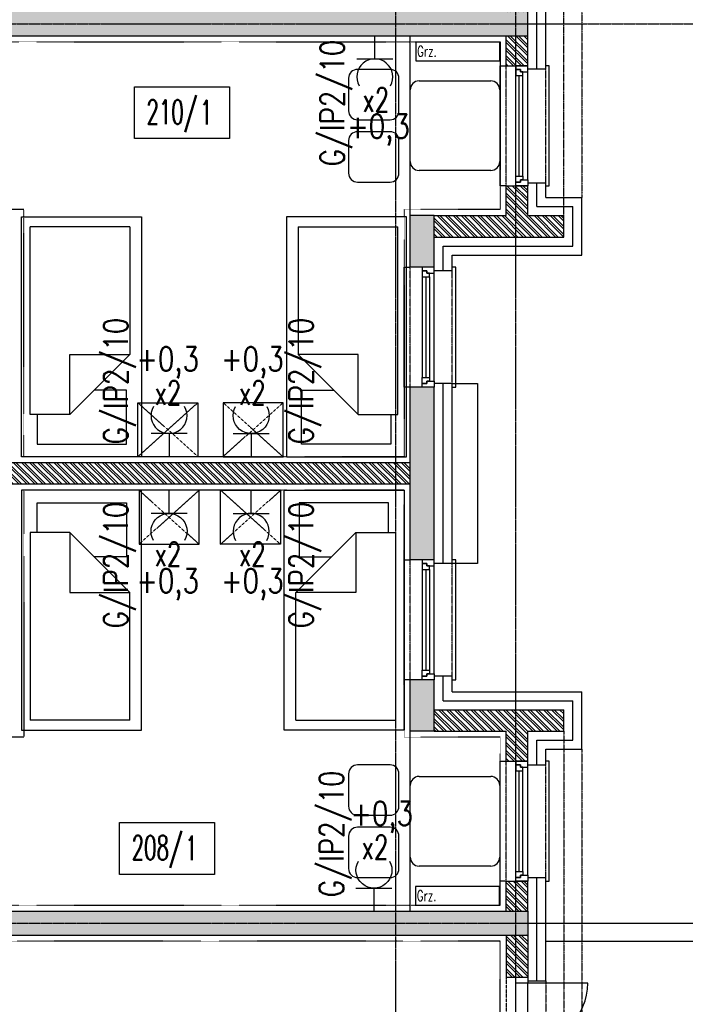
# Model space of a CAD drawing. Extents: x -7228 to 74941, y -112898 to 85621.
# Tile 434 of 635: x 61804 to 62359, y 34999 to 35820. Entities that reach past the tile are written whole.
import ezdxf
from ezdxf.enums import TextEntityAlignment as Align

# ---------------------------------------------------------------- set-up
doc = ezdxf.new("R2010")
doc.units = 0
for name, pattern in [('CENTER', [2, 1.25, -0.25, 0.25, -0.25]), ('DASHDOT', [1, 0.5, -0.25, 0, -0.25]), ('DASHED2', [0.375, 0.25, -0.125]), ('DIVIDE', [31.75, 12.7, -6.35, 0, -6.35, 0, -6.35])]:
    doc.linetypes.add(name, pattern=pattern)
doc.layers.get('0').update_dxf_attribs({"color": 101, "linetype": 'CONTINUOUS'})
for name, color, linetype in [('Drz---drzwi', 5, 'CONTINUOUS'), ('E35', 6, 'CONTINUOUS'), ('E50', 3, 'CONTINUOUS'), ('Ins-co', 2, 'CONTINUOUS'), ('Okn---okna', 5, 'CONTINUOUS'), ('Opis-pom', 6, 'CONTINUOUS'), ('Opis_pom_ramka', 6, 'CONTINUOUS'), ('Os-osie glowne', 1, 'CENTER'), ('Pzt-chodniki', 8, 'CONTINUOUS'), ('Sc-beton', 7, 'CONTINUOUS'), ('Sc-beton-hatch', 86, 'CONTINUOUS'), ('Sc-cegla pustak', 42, 'CONTINUOUS'), ('Sc-cegla pustak-hatch', 8, 'CONTINUOUS'), ('Sc-drewno', 22, 'CONTINUOUS'), ('Sc-izolacja term-styropian', 151, 'STYROPIAN-KA'), ('Sc-nadproza kon', 5, 'DASHED2'), ('Suf-widok', 8, 'CONTINUOUS'), ('W-idok nad', 5, 'DASHED2'), ('Wyp-meble', 155, 'CONTINUOUS')]:
    doc.layers.add(name, color=color, linetype=linetype)
doc.styles.add('KA wymiar', font='romans.shx', dxfattribs={"width": 0.6})
doc.styles.add('ROMANS', font='romans', dxfattribs={"width": 0.85})
doc.linetypes.add('BATTING', pattern='A,0.0001,-0.1,[134,ltypeshp.shx,S=0.1,R=0,X=-0.1,Y=0],-0.2,[134,ltypeshp.shx,S=0.1,R=180,X=0.1,Y=0],-0.1', length=0.4001)
doc.linetypes.add('STYROPIAN-KA', pattern='A,0.0001,-0.1,[135,ltypeshp.shx,S=0.1,R=0,X=-0.1,Y=0],0,[135,ltypeshp.shx,S=0.1,R=180,X=0.1,Y=0],-0.1', length=0.2001)

# ---------------------------------------------------------------- blocks, each defined once
blk = doc.blocks.new('_IFGHLIFG')
for p, q in [((-91.47, 47), (-118.53, 47)), ((-126, 39.53), (-126, 12.47)), ((-84, 12.47), (-84, 39.53)), ((-67.2, 37.33), (-7.47, 37.33)), ((-74.67, -29.87), (-74.67, 29.87)), ((0, 29.87), (0, -29.87)), ((-118.53, 5), (-91.47, 5)), ((-91.47, -5), (-118.53, -5)), ((-126, -12.47), (-126, -39.53)), ((-84, -39.53), (-84, -12.47)), ((-7.47, -37.33), (-67.2, -37.33)), ((-118.53, -47), (-91.47, -47))]:
    blk.add_line(p, q)
for centre, start, end in [((-118.53, 39.53), 90, 180), ((-91.47, 39.53), 0, 90), ((-67.2, 29.87), 90, 180), ((-7.47, 29.87), 0, 90), ((-118.53, 12.47), 180, 270), ((-91.47, 12.47), 270, 0), ((-118.53, -12.47), 90, 180), ((-91.47, -12.47), 0, 90), ((-67.2, -29.87), 180, 270), ((-7.47, -29.87), 270, 0), ((-118.53, -39.53), 180, 270), ((-91.47, -39.53), 270, 0)]:
    blk.add_arc(centre, 7.47, start, end)
blk = doc.blocks.new('_dlgjlfh')
at = {"ltscale": 7}
for p, q in [((23, -75), (-34, -75)), ((10, -143), (99.98, -143)), ((10, -145), (100, -145))]:
    blk.add_line(p, q, dxfattribs=at)
for points in [[(0, -5), (0, 0), (10, 0), (10, -5)], [(0, -150), (0, -145), (10, -145), (10, -150)]]:
    blk.add_lwpolyline(points, close=True, dxfattribs=at)
for points in [[(10, -145), (10, -5)], [(60, -5), (10, -5)]]:
    blk.add_lwpolyline(points, dxfattribs=at)
for centre, radius, start, end in [((10, -5), 50, 270, 360), ((10, -145), 90, 360, 90)]:
    blk.add_arc(centre, radius, start, end)
blk = doc.blocks.new('_dkgjhkf')
at = {"linetype": 'DASHED2'}
for p, q in [((-18, -100), (-18, 0)), ((15, -100), (15, 0))]:
    blk.add_line(p, q, dxfattribs=at)
for p, q in [((-10, -92), (-10, -8)), ((-7, -92), (-7, -8)), ((-4, -92), (-4, -8)), ((0, -95), (0, -5))]:
    blk.add_line(p, q)
for points in [[(-18, -100), (-23, -100), (-23, 0), (-18, 0)], [(15, -100), (18, -100), (18, 0), (15, 0)]]:
    blk.add_lwpolyline(points)
for points in [[(0, -5), (0, 0), (-10, 0), (-10, -3), (-6, -3), (-6, -5)], [(-4, -8), (-4, -5), (-6, -5), (-6, -3), (-10, -3), (-10, -5), (-10, -8)], [(-4, -92), (-4, -95), (-6, -95), (-6, -97), (-10, -97), (-10, -95), (-10, -92)], [(0, -95), (0, -100), (-10, -100), (-10, -97), (-6, -97), (-6, -95)]]:
    blk.add_lwpolyline(points, close=True)
blk = doc.blocks.new('loz033')
blk.add_lwpolyline([(0, 200), (100, 200), (100, 0), (0, 0)], close=True)
for points in [[(86.95, 164.84), (86.95, 189.43), (12.36, 189.43), (12.36, 144.44), (39.36, 144.44)], [(9.76, 114.84), (59.76, 164.84)], [(59.76, 164.84), (59.76, 114.84), (9.76, 114.84)], [(59.76, 164.84), (92.64, 164.84), (92.64, 8.3)], [(9.76, 8.3), (9.76, 114.84)], [(9.76, 8.3), (92.64, 8.3)]]:
    blk.add_lwpolyline(points)
blk = doc.blocks.new('_szafka_nocna')
blk.add_lwpolyline([(-25, 0), (25, 0), (25, -45), (-25, -45)], close=True)
at = {"linetype": 'DASHED2'}
for points in [[(25, 0), (-25, -45)], [(-25, 0), (25, -45)]]:
    blk.add_lwpolyline(points, dxfattribs=at)
blk = doc.blocks.new('_nfkdshfkdhgg')
for p, q in [((-28, -100), (-28, 0)), ((-28, 0), (-25, 0)), ((15, 0), (10, 0)), ((15, -100), (15, 0)), ((-10, -95), (-10, -5)), ((-6, -8), (-6, -92)), ((-3, -8), (-3, -92)), ((0, -8), (0, -92)), ((-25, -100), (-28, -100)), ((10, -100), (15, -100))]:
    blk.add_line(p, q)
at = {"linetype": 'DASHED2'}
for p, q in [((-25, -100), (-25, 0)), ((10, -100), (10, 0))]:
    blk.add_line(p, q, dxfattribs=at)
for points in [[(-10, -5), (-10, 0), (0, 0), (0, -3), (-4, -3), (-4, -5)], [(-6, -8), (-6, -5), (-4, -5), (-4, -3), (0, -3), (0, -5), (0, -8)], [(-10, -95), (-10, -100), (0, -100), (0, -97), (-4, -97), (-4, -95)], [(-6, -92), (-6, -95), (-4, -95), (-4, -97), (0, -97), (0, -95), (0, -92)]]:
    blk.add_lwpolyline(points, close=True)
blk = doc.blocks.new('_opis_pom_metka')
at = {"layer": 'Opis_pom_ramka'}
blk.add_lwpolyline([(-33.13, 0), (32.87, 0), (32.87, -36), (-33.13, -36)], close=True, dxfattribs=at)
at = {"style": 'KA wymiar', "width": 0.6}
blk.add_attdef('KO/', text='', height=16.8, dxfattribs=at).set_placement((3.45, -25.87), align=Align.RIGHT)
blk.add_attdef('NR', (3.8, -26.16), '', height=16.8, dxfattribs=at)
blk = doc.blocks.new('g2')
at = {"layer": 'E35'}
blk.add_line((15, 19.27), (-15, 19.27), dxfattribs=at)
blk.add_arc((0, 34.27), 15, 150, 30, dxfattribs=at)
at = {"layer": 'E50'}
blk.add_line((0, 19.27), (0, 0), dxfattribs=at)

msp = doc.modelspace()

# ---------------------------------------------------------------- hatches: boundary and pattern name
at = {"layer": 'Sc-beton-hatch'}
h = msp.add_hatch(dxfattribs=at)
h.set_pattern_fill('ANSI33', color=256, style=0)
h.paths.add_polyline_path([(60707.547, 38656.472), (60687.547, 38656.472), (60687.547, 38613.472), (60707.547, 38613.472)])
h.paths.add_polyline_path([(60707.547, 38513.472), (60687.547, 38513.472), (60687.547, 38369.472), (60707.547, 38369.472)])
h.paths.add_polyline_path([(60687.547, 38226.472), (60707.547, 38226.472), (60707.547, 38269.472), (60687.547, 38269.472)])
h.paths.add_polyline_path([(61219.547, 38056.472), (61219.547, 38076.472), (60587.547, 38076.472), (60587.547, 38056.472)])
h.paths.add_polyline_path([(60707.547, 37906.472), (60687.547, 37906.472), (60687.547, 37863.472), (60707.547, 37863.472)])
h.paths.add_polyline_path([(61477.547, 38391.472), (61457.547, 38391.472), (61457.547, 38201.472), (61477.547, 38201.472)])
h.paths.add_polyline_path([(61477.547, 38681.472), (61457.547, 38681.472), (61457.547, 38491.472), (61477.547, 38491.472)])
h.paths.add_polyline_path([(62149.547, 38513.472), (62129.547, 38513.472), (62129.547, 38369.472), (62149.547, 38369.472)])
h.paths.add_polyline_path([(62149.547, 38269.472), (62129.547, 38269.472), (62129.547, 38226.472), (62149.547, 38226.472)])
h.paths.add_polyline_path([(61477.547, 38076.472), (61477.547, 38081.472), (61457.547, 38081.472), (61457.547, 38051.472), (61477.547, 38051.472), (61477.547, 38056.472), (62227.547, 38056.472), (62227.547, 38076.472)])
h.paths.add_polyline_path([(62129.547, 37863.472), (62149.547, 37863.472), (62149.547, 37906.472), (62129.547, 37906.472)])
h.paths.add_polyline_path([(61457.547, 37741.472), (61477.547, 37741.472), (61477.547, 37931.472), (61457.547, 37931.472)])
h.paths.add_polyline_path([(61477.547, 37641.472), (61457.547, 37641.472), (61457.547, 37451.472), (61477.547, 37451.472)])
h.paths.add_polyline_path([(62149.547, 37763.472), (62129.547, 37763.472), (62129.547, 37619.472), (62149.547, 37619.472)])
h.paths.add_polyline_path([(62149.547, 37519.472), (62129.547, 37519.472), (62129.547, 37476.472), (62149.547, 37476.472)])
h.paths.add_polyline_path([(61477.547, 37326.472), (61477.547, 37331.472), (61457.547, 37331.472), (61457.547, 37301.472), (61477.547, 37301.472), (61477.547, 37306.472), (62227.547, 37306.472), (62227.547, 37326.472)])
h.paths.add_polyline_path([(61219.547, 37306.472), (61219.547, 37326.472), (60587.547, 37326.472), (60587.547, 37306.472)])
h.paths.add_polyline_path([(60707.547, 37519.472), (60687.547, 37519.472), (60687.547, 37476.472), (60707.547, 37476.472)])
h.paths.add_polyline_path([(60707.547, 37763.472), (60687.547, 37763.472), (60687.547, 37619.472), (60707.547, 37619.472)])
h.paths.add_polyline_path([(60687.547, 37113.472), (60707.547, 37113.472), (60707.547, 37156.472), (60687.547, 37156.472)])
h.paths.add_polyline_path([(60687.547, 36869.472), (60707.547, 36869.472), (60707.547, 37013.472), (60687.547, 37013.472)])
h.paths.add_polyline_path([(60707.547, 36726.472), (60707.547, 36769.472), (60687.547, 36769.472), (60687.547, 36726.472)])
h.paths.add_polyline_path([(61219.547, 36556.472), (61219.547, 36576.472), (60587.547, 36576.472), (60587.547, 36556.472)])
h.paths.add_polyline_path([(61477.547, 37181.472), (61457.547, 37181.472), (61457.547, 36991.472), (61477.547, 36991.472)])
h.paths.add_polyline_path([(61477.547, 36891.472), (61457.547, 36891.472), (61457.547, 36701.472), (61477.547, 36701.472)])
h.paths.add_polyline_path([(62149.547, 37156.472), (62129.547, 37156.472), (62129.547, 37113.472), (62149.547, 37113.472)])
h.paths.add_polyline_path([(62129.547, 36869.472), (62149.547, 36869.472), (62149.547, 37013.472), (62129.547, 37013.472)])
h.paths.add_polyline_path([(62149.547, 36769.472), (62129.547, 36769.472), (62129.547, 36726.472), (62149.547, 36726.472)])
h.paths.add_polyline_path([(61477.547, 36576.472), (61477.547, 36581.472), (61457.547, 36581.472), (61457.547, 36551.472), (61477.547, 36551.472), (61477.547, 36556.472), (62227.547, 36556.472), (62227.547, 36576.472)])
h.paths.add_polyline_path([(62149.547, 36406.472), (62129.547, 36406.472), (62129.547, 36363.472), (62149.547, 36363.472)])
h.paths.add_polyline_path([(62129.547, 36263.472), (62129.547, 36119.472), (62149.547, 36119.472), (62149.547, 36263.472)])
h.paths.add_polyline_path([(61477.547, 36431.472), (61457.547, 36431.472), (61457.547, 36241.472), (61477.547, 36241.472)])
h.paths.add_polyline_path([(61457.547, 35951.472), (61477.547, 35951.472), (61477.547, 36141.472), (61457.547, 36141.472)])
h.paths.add_polyline_path([(62129.547, 35976.472), (62149.547, 35976.472), (62149.547, 36019.472), (62129.547, 36019.472)])
h.paths.add_polyline_path([(62227.547, 35806.472), (62227.547, 35826.472), (61477.547, 35826.472), (61477.547, 35831.472), (61457.547, 35831.472), (61457.547, 35801.472), (61477.547, 35801.472), (61477.547, 35806.472)])
h.paths.add_polyline_path([(62129.547, 35613.472), (62149.547, 35613.472), (62149.547, 35656.472), (62129.547, 35656.472)])
h.paths.add_polyline_path([(62129.547, 35369.472), (62149.547, 35369.472), (62149.547, 35513.472), (62129.547, 35513.472)])
h.paths.add_polyline_path([(61477.547, 35681.472), (61457.547, 35681.472), (61457.547, 35491.472), (61477.547, 35491.472)])
h = msp.add_hatch(dxfattribs=at)
h.set_pattern_fill('ANSI33', color=256, style=0)
h.paths.add_polyline_path([(62149.547, 35269.472), (62129.547, 35269.472), (62129.547, 35226.472), (62149.547, 35226.472)])
h.paths.add_polyline_path([(62227.547, 35056.472), (62227.547, 35076.472), (61477.547, 35076.472), (61477.547, 35081.472), (61457.547, 35081.472), (61457.547, 35076.472), (61424.547, 35076.472), (61424.547, 35056.472)])
h.paths.add_polyline_path([(61457.547, 35201.472), (61477.547, 35201.472), (61477.547, 35391.472), (61457.547, 35391.472)])
h.paths.add_polyline_path([(61269.547, 35056.472), (61269.547, 35076.472), (61237.547, 35076.472), (61237.547, 35081.472), (61219.547, 35081.472), (61219.547, 35076.472), (60187.547, 35076.472), (60187.547, 35056.472), (60587.547, 35056.472), (60587.547, 35014.472), (60607.547, 35014.472), (60607.547, 35056.472)])
h.paths.add_polyline_path([(60687.547, 35226.472), (60707.547, 35226.472), (60707.547, 35269.472), (60687.547, 35269.472)])
h.paths.add_polyline_path([(60707.547, 35513.472), (60687.547, 35513.472), (60687.547, 35369.472), (60707.547, 35369.472)])
h.paths.add_polyline_path([(60687.547, 35613.472), (60707.547, 35613.472), (60707.547, 35656.472), (60687.547, 35656.472)])
h.paths.add_polyline_path([(60587.547, 35826.472), (60587.547, 35806.472), (61219.547, 35806.472), (61219.547, 35826.472)])
h.paths.add_polyline_path([(60687.547, 36019.472), (60687.547, 35976.472), (60707.547, 35976.472), (60707.547, 36019.472)])
h.paths.add_polyline_path([(60707.547, 36263.472), (60687.547, 36263.472), (60687.547, 36119.472), (60707.547, 36119.472)])
h.paths.add_polyline_path([(60687.547, 36363.472), (60707.547, 36363.472), (60707.547, 36406.472), (60687.547, 36406.472)])
at = {"layer": 'Sc-cegla pustak-hatch'}
h = msp.add_hatch(dxfattribs=at)
h.set_pattern_fill('ANSI32', color=256, scale=0.5, angle=90, style=0)
h.paths.add_polyline_path([(62257.547, 37906.472), (62227.547, 37906.472), (62227.547, 37931.472), (62209.547, 37931.472), (62209.547, 37906.472), (62149.547, 37906.472), (62149.547, 37888.472), (62257.547, 37888.472)])
h.paths.add_polyline_path([(62129.547, 37700.472), (61503.547, 37700.472), (61503.547, 37682.472), (62129.547, 37682.472)])
h.paths.add_polyline_path([(61237.547, 37931.472), (61219.547, 37931.472), (61219.547, 37741.472), (61237.547, 37741.472)])
h.paths.add_polyline_path([(61193.547, 37700.472), (60707.547, 37700.472), (60707.547, 37682.472), (61193.547, 37682.472)])
h.paths.add_polyline_path([(60687.547, 37906.472), (60605.547, 37906.472), (60605.547, 37931.472), (60587.547, 37931.472), (60587.547, 37906.472), (60557.547, 37906.472), (60557.547, 37888.472), (60687.547, 37888.472)])
h.paths.add_polyline_path([(60687.547, 37494.472), (60557.547, 37494.472), (60557.547, 37476.472), (60587.547, 37476.472), (60587.547, 37451.472), (60605.547, 37451.472), (60605.547, 37476.472), (60687.547, 37476.472)])
h.paths.add_polyline_path([(61237.547, 37641.472), (61219.547, 37641.472), (61219.547, 37451.472), (61237.547, 37451.472)])
h.paths.add_polyline_path([(61237.547, 37331.472), (61219.547, 37331.472), (61219.547, 37326.472), (61219.547, 37306.472), (61219.547, 37301.472), (61237.547, 37301.472)])
h.paths.add_polyline_path([(60605.547, 37351.472), (60587.547, 37351.472), (60587.547, 37326.472), (60605.547, 37326.472)])
h.paths.add_polyline_path([(60605.547, 37306.472), (60587.547, 37306.472), (60587.547, 37281.472), (60605.547, 37281.472)])
h.paths.add_polyline_path([(60687.547, 37156.472), (60605.547, 37156.472), (60605.547, 37181.472), (60587.547, 37181.472), (60587.547, 37156.472), (60557.547, 37156.472), (60557.547, 37138.472), (60687.547, 37138.472)])
h.paths.add_polyline_path([(60687.547, 36744.472), (60557.547, 36744.472), (60557.547, 36726.472), (60587.547, 36726.472), (60587.547, 36701.472), (60605.547, 36701.472), (60605.547, 36726.472), (60687.547, 36726.472)])
h.paths.add_polyline_path([(60605.547, 36601.472), (60587.547, 36601.472), (60587.547, 36576.472), (60605.547, 36576.472)])
h.paths.add_polyline_path([(60605.547, 36556.472), (60587.547, 36556.472), (60587.547, 36531.472), (60605.547, 36531.472)])
h.paths.add_polyline_path([(60687.547, 36406.472), (60605.547, 36406.472), (60605.547, 36431.472), (60587.547, 36431.472), (60587.547, 36406.472), (60557.547, 36406.472), (60557.547, 36388.472), (60687.547, 36388.472)])
h.paths.add_polyline_path([(60687.547, 35994.472), (60557.547, 35994.472), (60557.547, 35976.472), (60587.547, 35976.472), (60587.547, 35951.472), (60605.547, 35951.472), (60605.547, 35976.472), (60687.547, 35976.472)])
h.paths.add_polyline_path([(60605.547, 35851.472), (60587.547, 35851.472), (60587.547, 35826.472), (60605.547, 35826.472)])
h.paths.add_polyline_path([(60605.547, 35806.472), (60587.547, 35806.472), (60587.547, 35781.472), (60605.547, 35781.472)])
h.paths.add_polyline_path([(60687.547, 35656.472), (60605.547, 35656.472), (60605.547, 35681.472), (60587.547, 35681.472), (60587.547, 35656.472), (60557.547, 35656.472), (60557.547, 35638.472), (60687.547, 35638.472)])
h.paths.add_polyline_path([(60687.547, 35244.472), (60557.547, 35244.472), (60557.547, 35226.472), (60587.547, 35226.472), (60587.547, 35201.472), (60605.547, 35201.472), (60605.547, 35226.472), (60687.547, 35226.472)])
h.paths.add_polyline_path([(60605.547, 35101.472), (60587.547, 35101.472), (60587.547, 35076.472), (60605.547, 35076.472)])
h.paths.add_polyline_path([(60687.547, 34836.472), (60607.547, 34836.472), (60607.547, 34818.472), (60687.547, 34818.472)])
h.paths.add_polyline_path([(60587.547, 34836.472), (60187.547, 34836.472), (60187.547, 34818.472), (60587.547, 34818.472)])
h.paths.add_polyline_path([(60717.547, 34836.472), (60707.547, 34836.472), (60707.547, 34818.472), (60717.547, 34818.472)])
h.paths.add_polyline_path([(61129.547, 34836.472), (60817.547, 34836.472), (60817.547, 34818.472), (61111.547, 34818.472), (61111.547, 34740.472), (61192.547, 34740.472), (61192.547, 34666.472), (60707.547, 34666.472), (60707.547, 34648.472), (61282.547, 34648.472), (61282.547, 34666.472), (61210.547, 34666.472), (61210.547, 34740.472), (61237.547, 34740.472), (61237.547, 34836.472), (61219.547, 34836.472), (61219.547, 34758.472), (61129.547, 34758.472)])
h.paths.add_polyline_path([(60905.547, 34534.472), (60887.547, 34534.472), (60887.547, 34378.19), (60905.547, 34378.19)])
h.paths.add_polyline_path([(60905.547, 34378.19), (60887.547, 34378.19), (60887.547, 34306.472), (60905.547, 34306.472)])
h.paths.add_polyline_path([(61457.547, 34666.472), (61412.547, 34666.472), (61412.547, 34648.472), (61457.547, 34648.472)])
h.paths.add_polyline_path([(61699.547, 34818.472), (61714.547, 34818.472), (61714.547, 34836.472), (61587.547, 34836.472), (61587.547, 34818.472), (61681.547, 34818.472), (61681.547, 34666.472), (61477.547, 34666.472), (61477.547, 34648.472), (61681.547, 34648.472), (61681.547, 34306.472), (61699.547, 34306.472)])
h.paths.add_polyline_path([(61487.547, 34836.472), (61477.547, 34836.472), (61477.547, 34818.472), (61487.547, 34818.472)])
h.paths.add_polyline_path([(61867.547, 34836.472), (61834.547, 34836.472), (61834.547, 34818.472), (61867.547, 34818.472)])
h.paths.add_polyline_path([(62107.547, 34836.472), (61987.547, 34836.472), (61987.547, 34818.472), (62107.547, 34818.472)])
h.paths.add_polyline_path([(62257.547, 34836.472), (62227.547, 34836.472), (62227.547, 34871.472), (62209.547, 34871.472), (62209.547, 34836.472), (62127.547, 34836.472), (62127.547, 34818.472), (62257.547, 34818.472)])
h.paths.add_polyline_path([(62227.547, 35056.472), (62209.547, 35056.472), (62209.547, 35021.472), (62227.547, 35021.472)])
h.paths.add_polyline_path([(62227.547, 35101.472), (62209.547, 35101.472), (62209.547, 35076.472), (62227.547, 35076.472)])
h.paths.add_polyline_path([(62257.547, 35244.472), (62149.547, 35244.472), (62149.547, 35226.472), (62209.547, 35226.472), (62209.547, 35201.472), (62227.547, 35201.472), (62227.547, 35226.472), (62257.547, 35226.472)])
h.paths.add_polyline_path([(62129.547, 35450.472), (61503.547, 35450.472), (61503.547, 35432.472), (62129.547, 35432.472)])
h.paths.add_polyline_path([(61193.547, 35450.472), (60707.547, 35450.472), (60707.547, 35432.472), (61193.547, 35432.472)])
h.paths.add_polyline_path([(61237.547, 35391.472), (61219.547, 35391.472), (61219.547, 35201.472), (61237.547, 35201.472)])
h.paths.add_polyline_path([(61237.547, 35681.472), (61219.547, 35681.472), (61219.547, 35491.472), (61237.547, 35491.472)])
h.paths.add_polyline_path([(61237.547, 36141.472), (61219.547, 36141.472), (61219.547, 35951.472), (61237.547, 35951.472)])
h.paths.add_polyline_path([(61237.547, 36431.472), (61219.547, 36431.472), (61219.547, 36241.472), (61237.547, 36241.472)])
h.paths.add_polyline_path([(61193.547, 36200.472), (60707.547, 36200.472), (60707.547, 36182.472), (61193.547, 36182.472)])
h.paths.add_polyline_path([(61237.547, 35831.472), (61219.547, 35831.472), (61219.547, 35826.472), (61219.547, 35806.472), (61219.547, 35801.472), (61237.547, 35801.472)])
h.paths.add_polyline_path([(62129.547, 36200.472), (61503.547, 36200.472), (61503.547, 36182.472), (62129.547, 36182.472)])
h.paths.add_polyline_path([(62257.547, 35994.472), (62149.547, 35994.472), (62149.547, 35976.472), (62209.547, 35976.472), (62209.547, 35951.472), (62227.547, 35951.472), (62227.547, 35976.472), (62257.547, 35976.472)])
h.paths.add_polyline_path([(62227.547, 35851.472), (62209.547, 35851.472), (62209.547, 35826.472), (62227.547, 35826.472)])
h.paths.add_polyline_path([(62227.547, 35806.472), (62209.547, 35806.472), (62209.547, 35781.472), (62227.547, 35781.472)])
h.paths.add_polyline_path([(62257.547, 35656.472), (62227.547, 35656.472), (62227.547, 35681.472), (62209.547, 35681.472), (62209.547, 35656.472), (62149.547, 35656.472), (62149.547, 35638.472), (62257.547, 35638.472)])
h.paths.add_polyline_path([(62227.547, 36431.472), (62209.547, 36431.472), (62209.547, 36406.472), (62149.547, 36406.472), (62149.547, 36388.472), (62257.547, 36388.472), (62257.547, 36406.472), (62227.547, 36406.472)])

# ---------------------------------------------------------------- linework, layer by layer
at = {"layer": 'Ins-co'}
for points in [[(62134.332, 35801.204), (62134.332, 35785.704), (62204.332, 35785.704), (62204.332, 35801.204)], [(62134.046, 35097.118), (62134.046, 35081.618), (62204.046, 35081.618), (62204.046, 35097.118)]]:
    msp.add_lwpolyline(points, close=True, dxfattribs=at)
at = {"layer": 'Os-osie glowne'}
for points in [[(62117.547, 34021.472), (62117.547, 39998.472)], [(62217.547, 34021.472), (62217.547, 39998.472)], [(50700.047, 35816.472), (62792.547, 35816.472)], [(50700.047, 35066.472), (62792.547, 35066.472)]]:
    msp.add_lwpolyline(points, dxfattribs=at)
at = {"layer": 'Pzt-chodniki'}
for points in [[(62242.547, 35066.472), (62577.547, 35066.472)], [(62242.547, 35051.472), (62592.547, 35051.472)]]:
    msp.add_lwpolyline(points, dxfattribs=at)
at = {"layer": 'Sc-beton'}
for points in [[(62227.547, 35806.472), (62227.547, 35826.472)], [(61477.547, 35806.472), (62227.547, 35806.472)], [(62149.547, 35656.472), (62129.547, 35656.472)], [(62129.547, 35613.472), (62129.547, 35656.472)], [(62149.547, 35613.472), (62149.547, 35656.472)], [(62149.547, 35613.472), (62129.547, 35613.472)], [(62149.547, 35513.472), (62129.547, 35513.472)], [(62129.547, 35369.472), (62129.547, 35513.472)], [(62149.547, 35369.472), (62149.547, 35513.472)], [(62149.547, 35369.472), (62129.547, 35369.472)], [(62129.547, 35226.472), (62129.547, 35269.472)], [(62149.547, 35269.472), (62129.547, 35269.472)], [(62149.547, 35226.472), (62149.547, 35269.472)], [(62149.547, 35226.472), (62129.547, 35226.472)], [(61477.547, 35076.472), (62227.547, 35076.472)], [(62227.547, 35076.472), (62227.547, 35056.472)], [(61424.547, 35056.472), (62227.547, 35056.472)]]:
    msp.add_lwpolyline(points, dxfattribs=at)
at = {"layer": 'Sc-cegla pustak'}
for points in [[(62209.547, 35781.472), (62209.547, 35806.472)], [(62227.547, 35781.472), (62227.547, 35806.472)], [(62209.547, 35781.472), (62227.547, 35781.472)], [(62209.547, 35656.472), (62209.547, 35681.472)], [(62209.547, 35681.472), (62227.547, 35681.472)], [(62227.547, 35656.472), (62227.547, 35681.472)], [(62149.547, 35656.472), (62209.547, 35656.472)], [(62227.547, 35656.472), (62257.547, 35656.472)], [(62257.547, 35638.472), (62257.547, 35656.472)], [(62149.547, 35638.472), (62257.547, 35638.472)], [(62129.547, 35450.472), (61503.547, 35450.472)], [(62129.547, 35432.472), (61503.547, 35432.472)], [(62149.547, 35244.472), (62257.547, 35244.472)], [(62257.547, 35226.472), (62257.547, 35244.472)], [(62149.547, 35226.472), (62209.547, 35226.472)], [(62209.547, 35201.472), (62209.547, 35226.472)], [(62227.547, 35201.472), (62227.547, 35226.472)], [(62227.547, 35226.472), (62257.547, 35226.472)], [(62209.547, 35201.472), (62227.547, 35201.472)], [(62209.547, 35076.472), (62209.547, 35101.472)], [(62209.547, 35101.472), (62227.547, 35101.472)], [(62227.547, 35076.472), (62227.547, 35101.472)], [(62209.547, 35056.472), (62209.547, 35021.472)], [(62227.547, 35056.472), (62227.547, 35021.472)], [(62209.547, 35021.472), (62227.547, 35021.472)]]:
    msp.add_lwpolyline(points, dxfattribs=at)
at = {"layer": 'Sc-drewno'}
msp.add_lwpolyline([(62164.547, 35516.472), (62185.547, 35516.472), (62185.547, 35366.472), (62164.547, 35366.472)], dxfattribs=at)
at = {"layer": 'Sc-izolacja term-styropian', "linetype": 'BATTING', "ltscale": 0.35}
for points in [[(62235.047, 35778.972), (62235.047, 35853.972)], [(62235.047, 35663.972), (62235.047, 35683.972)], [(62235.047, 35663.972), (62265.047, 35663.972)], [(62265.047, 35630.972), (62265.047, 35663.972)], [(62157.047, 35630.972), (62265.047, 35630.972)], [(62157.047, 35610.472), (62157.047, 35630.972)], [(62157.047, 35366.472), (62157.047, 35516.472)], [(62157.047, 35251.972), (62157.047, 35272.472)], [(62157.047, 35251.972), (62265.047, 35251.972)], [(62265.047, 35218.972), (62265.047, 35251.972)], [(62235.047, 35198.472), (62235.047, 35218.972)], [(62235.047, 35218.972), (62265.047, 35218.972)], [(62235.047, 35018.472), (62235.047, 35104.472)]]:
    msp.add_lwpolyline(points, dxfattribs=at)
at = {"layer": 'Sc-izolacja term-styropian', "linetype": 'ByBlock'}
for points in [[(62242.547, 35778.972), (62242.547, 35853.972)], [(62227.547, 35778.972), (62242.547, 35778.972)], [(62227.547, 35683.972), (62242.547, 35683.972)], [(62242.547, 35671.472), (62242.547, 35683.972)], [(62242.547, 35671.472), (62272.547, 35671.472)], [(62272.547, 35623.472), (62272.547, 35671.472)], [(62164.547, 35623.472), (62272.547, 35623.472)], [(62164.547, 35610.472), (62164.547, 35623.472)], [(62164.547, 35610.472), (62149.547, 35610.472)], [(62164.547, 35516.472), (62149.547, 35516.472)], [(62164.547, 35366.472), (62164.547, 35516.472)], [(62164.547, 35366.472), (62149.547, 35366.472)], [(62164.547, 35272.472), (62149.547, 35272.472)], [(62164.547, 35259.472), (62164.547, 35272.472)], [(62164.547, 35259.472), (62272.547, 35259.472)], [(62272.547, 35211.472), (62272.547, 35259.472)], [(62242.547, 35198.472), (62242.547, 35211.472)], [(62242.547, 35211.472), (62272.547, 35211.472)], [(62227.547, 35198.472), (62242.547, 35198.472)], [(62227.547, 35104.472), (62242.547, 35104.472)], [(62242.547, 35018.472), (62242.547, 35104.472)], [(62227.547, 35018.472), (62242.547, 35018.472)]]:
    msp.add_lwpolyline(points, dxfattribs=at)
at = {"layer": 'Sc-nadproza kon', "linetype": 'DASHDOT', "ltscale": 0.5}
msp.add_lwpolyline([(62209.547, 35021.472), (62209.547, 34871.472)], dxfattribs=at)
at = {"layer": 'Suf-widok', "linetype": 'DIVIDE', "ltscale": 0.02}
for points in [[(61610.547, 35681.472), (61482.547, 35681.472), (61482.547, 35801.472), (62204.547, 35801.472), (62204.547, 35661.472), (62124.547, 35661.472), (62124.547, 35455.472), (61807.547, 35455.472), (61807.547, 35661.472), (61610.547, 35661.472)], [(61807.547, 35427.472), (61807.547, 35221.472), (61610.547, 35221.472), (61610.547, 35201.472), (61482.547, 35201.472), (61482.547, 35081.472), (62204.547, 35081.472), (62204.547, 35221.472), (62124.547, 35221.472), (62124.547, 35427.472)], [(62204.547, 35051.472), (60612.547, 35051.472), (60612.547, 34841.472), (61242.547, 34841.472), (61242.547, 34671.472), (61452.547, 34671.472), (61452.547, 34841.472), (62204.547, 34841.472)]]:
    msp.add_lwpolyline(points, close=True, dxfattribs=at)
at = {"layer": 'W-idok nad'}
for points in [[(62257.547, 35656.472), (62257.547, 35976.472)], [(62272.547, 35961.472), (62272.547, 35671.472)], [(62257.547, 35226.472), (62257.547, 34836.472)], [(62272.547, 35211.472), (62272.547, 34851.472)], [(62242.547, 35018.472), (62242.547, 34874.472)]]:
    msp.add_lwpolyline(points, dxfattribs=at)
at = {"layer": 'Wyp-meble'}
for points in [[(62129.547, 35656.472), (62129.547, 35806.472)], [(62129.547, 35656.472), (62129.547, 35806.472)], [(62129.547, 35076.472), (62129.547, 35226.472)], [(62129.547, 35076.472), (62129.547, 35226.472)]]:
    msp.add_lwpolyline(points, dxfattribs=at)

# ---------------------------------------------------------------- block references
at = {"layer": 'Drz---drzwi'}
msp.add_blockref('_dlgjlfh', (62217.547, 35021.472), dxfattribs=at)
at = {"layer": 'E35', "rotation": 179.9999999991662}
for p in [(62100.038, 35806.472), (61997.016, 35427.472)]:
    msp.add_blockref('g2', p, dxfattribs=at)
at = {"layer": 'E35'}
msp.add_blockref('g2', (61928.547, 35455.472), dxfattribs=at)
at = {"layer": 'E35', "xscale": -1}
for p in [(61997.016, 35455.472), (62099.368, 35076.472)]:
    msp.add_blockref('g2', p, dxfattribs=at)
at = {"layer": 'E35', "xscale": -1, "rotation": 180}
msp.add_blockref('g2', (61928.547, 35427.472), dxfattribs=at)
at = {"layer": 'Okn---okna'}
for p in [(62227.547, 35781.472), (62227.547, 35201.472)]:
    msp.add_blockref('_dkgjhkf', p, dxfattribs=at)
at = {"layer": 'Okn---okna', "xscale": -1}
for p in [(62139.547, 35613.472), (62139.547, 35369.472)]:
    msp.add_blockref('_nfkdshfkdhgg', p, dxfattribs=at)
at = {"layer": 'Opis-pom'}
ref = msp.add_blockref('_opis_pom_metka', (61939.47, 35763.909), dxfattribs=dict(at, xscale=1.2, yscale=1.2, zscale=1.2))
ref.add_attrib('KO/', '210/', dxfattribs={"layer": '0', "height": 20.16, "style": 'KA wymiar', "width": 0.6}).set_placement((61952.242, 35732.868), align=Align.RIGHT)
ref.add_attrib('NR', '1', (61954.233, 35732.512), dxfattribs={"layer": '0', "height": 20.16, "style": 'KA wymiar', "width": 0.6})
ref = msp.add_blockref('_opis_pom_metka', (61927.107, 35150.398), dxfattribs=dict(at, xscale=1.2, yscale=1.2, zscale=1.2))
ref.add_attrib('KO/', '208/', dxfattribs={"layer": '0', "height": 20.16, "style": 'KA wymiar', "width": 0.6}).set_placement((61939.88, 35119.356), align=Align.RIGHT)
ref.add_attrib('NR', '1', (61941.871, 35119), dxfattribs={"layer": '0', "height": 20.16, "style": 'KA wymiar', "width": 0.6})
at = {"layer": 'Wyp-meble'}
for name, p in [('_IFGHLIFG', (62204.214, 35731.472)), ('_IFGHLIFG', (62204.214, 35731.472)), ('_szafka_nocna', (61927.598, 35500.472)), ('_szafka_nocna', (61927.598, 35500.472)), ('loz033', (62024.547, 35227.472)), ('loz033', (62024.547, 35227.472)), ('_IFGHLIFG', (62204.214, 35151.472)), ('_IFGHLIFG', (62204.214, 35151.472))]:
    msp.add_blockref(name, p, dxfattribs=at)
at = {"layer": 'Wyp-meble', "rotation": 180}
for name, p in [('loz033', (61905.547, 35655.472)), ('loz033', (61905.547, 35655.472)), ('_szafka_nocna', (61996.547, 35382.472)), ('_szafka_nocna', (61996.547, 35382.472))]:
    msp.add_blockref(name, p, dxfattribs=at)
at = {"layer": 'Wyp-meble', "xscale": -1, "rotation": 180}
for name, p in [('loz033', (62026.547, 35655.472)), ('loz033', (62026.547, 35655.472)), ('_szafka_nocna', (61928.547, 35382.472)), ('_szafka_nocna', (61928.547, 35382.472))]:
    msp.add_blockref(name, p, dxfattribs=at)
at = {"layer": 'Wyp-meble', "xscale": -1}
for name, p in [('_szafka_nocna', (61998.547, 35500.472)), ('_szafka_nocna', (61998.547, 35500.472)), ('loz033', (61905.547, 35227.472)), ('loz033', (61905.547, 35227.472))]:
    msp.add_blockref(name, p, dxfattribs=at)

# ---------------------------------------------------------------- texts
at = {"layer": 'E35', "style": 'ROMANS'}
for s, rotation, width, p in [('G/IP2/10', 90, 0.8, (62066.075, 35750.343)), ('x2', 360, 0.7, (62100.969, 35753.14)), ('+0,3', 360, 0.8, (62103.204, 35727.956)), ('G/IP2/10', 90, 0.8, (61885.551, 35518.558)), ('G/IP2/10', 90, 0.8, (62040.012, 35518.558)), ('+0,3', 360, 0.8, (61927.456, 35533.988)), ('x2', 360, 0.7, (61927.616, 35508.804)), ('G/IP2/10', 90, 0.8, (61885.551, 35365.083)), ('G/IP2/10', 90, 0.8, (62040.012, 35365.083)), ('x2', 360, 0.7, (61997.947, 35374.14)), ('+0,3', 360, 0.8, (61998.107, 35348.956)), ('G/IP2/10', 90, 0.8, (62065.406, 35140.949))]:
    msp.add_text(s, height=20, rotation=rotation, dxfattribs=dict(at, width=width)).set_placement(p, align=Align.MIDDLE)
for s, width, p in [('+0,3', 0.8, (61998.107, 35533.988)), ('x2', 0.7, (61997.947, 35508.804)), ('x2', 0.7, (61927.616, 35374.14)), ('+0,3', 0.8, (61927.456, 35348.956)), ('+0,3', 0.8, (62105.912, 35154.988)), ('x2', 0.7, (62100.3, 35129.804))]:
    msp.add_text(s, height=20, dxfattribs=dict(at, width=width)).set_placement(p, align=Align.MIDDLE)
at = {"layer": 'Ins-co', "style": 'ROMANS', "width": 0.7}
for p in [(62135.316, 35789.049), (62135.03, 35084.963)]:
    msp.add_text('Grz.', height=9, dxfattribs=at).set_placement(p)

doc.saveas('drawing.dxf')
